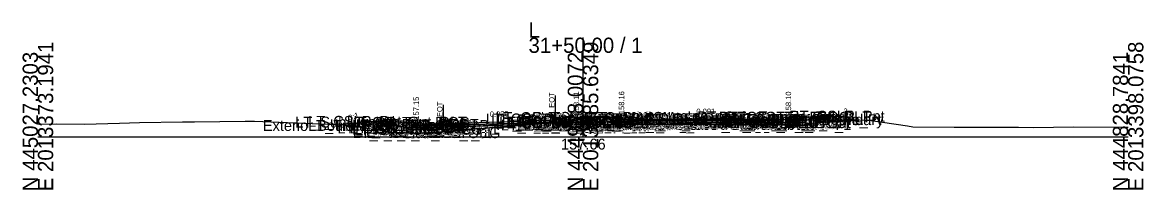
# Model space of a CAD drawing. Extents: x -26 to 4203, y -10 to 9526.
# Drawn here: x 1997.2 to 2202.8, y 1490.3 to 1521 of the extents above; entities that cross this region are included whole.
import ezdxf

# ---------------------------------------------------------------- set-up
doc = ezdxf.new("R2010")
doc.units = 0
for name, color, linetype in [('Default', 7, 'Continuous'), ('Exist CMT Pavement', 7, 'Continuous'), ('Exist Cross Section Cell', 7, 'Continuous'), ('Exist XS Center Line Elevation Label', 7, 'Continuous'), ('Exist XS Ground Line', 7, 'Continuous'), ('Prop CMT Conc Surface', 7, 'Continuous'), ('Prop CMT Concrete Structures', 7, 'Continuous'), ('Prop CMT Pvmt Course 1', 7, 'Continuous'), ('Prop CMT Pvmt Course 1 CG', 7, 'Continuous'), ('Prop CMT Pvmt Course 2', 7, 'Continuous'), ('Prop CMT Pvmt Course 2 Wedge', 7, 'Continuous'), ('Prop CMT Pvmt Course 3', 7, 'Continuous'), ('Prop CMT Pvmt Course 3 Wedge', 7, 'Continuous'), ('Prop CMT Pvmt Surface', 7, 'Continuous'), ('Prop CMT Slope Grass', 7, 'Continuous'), ('Prop CMT Subgrade Earthwork', 7, 'Continuous'), ('Prop XS Hydro Elevations', 7, 'Continuous'), ('Prop XS Label Text', 7, 'Continuous'), ('Prop XS SE Text', 7, 'Continuous'), ('Prop XS Side Slope Text', 7, 'Continuous'), ('Scratch_Level_0', 7, 'Continuous')]:
    doc.layers.add(name, color=color, linetype=linetype)

msp = doc.modelspace()

# ---------------------------------------------------------------- linework, layer by layer
at = {"layer": 'Exist CMT Pavement'}
for points in [[(2072.79, 1500.76), (2072.79, 1500.76), (2073.16, 1500.79), (2073.2, 1500.79), (2073.31, 1500.8), (2074.32, 1500.9), (2074.98, 1500.96), (2075.27, 1500.98), (2077.02, 1501.15), (2077.79, 1501.22), (2078.76, 1501.3), (2080.3, 1501.44), (2081.66, 1501.55), (2082.82, 1501.64), (2084.4, 1501.78), (2085.18, 1501.85), (2085.22, 1501.85), (2085.37, 1501.86), (2087.42, 1502.03), (2087.83, 1502.06), (2090.26, 1502.27), (2090.35, 1502.28), (2090.42, 1502.28), (2090.94, 1502.32), (2092.87, 1502.47), (2094.87, 1502.61), (2095.29, 1502.52), (2095.53, 1502.47), (2095.55, 1502.41), (2095.6, 1502.5), (2095.7, 1502.67), (2095.85, 1502.68), (2096.31, 1502.68), (2096.82, 1502.7), (2097.1, 1502.7), (2097.26, 1502.7), (2097.37, 1502.71), (2097.75, 1502.7), (2098.02, 1502.69)], [(2109.06, 1502.92), (2114.4, 1503.17), (2118.78, 1503.34), (2118.78, 1503.34)]]:
    msp.add_lwpolyline(points, dxfattribs=at)
at = {"layer": 'Exist Cross Section Cell'}
for p, q in [((2100, 1500), (2100, 1518.21)), ((2000, 1500), (2100, 1500)), ((2100, 1500), (2200, 1500))]:
    msp.add_line(p, q, dxfattribs=at)
at = {"layer": 'Exist XS Ground Line'}
msp.add_lwpolyline([(2000, 1502.32), (2003.45, 1502.38), (2008.54, 1502.33), (2014.98, 1502.52), (2018.62, 1502.6), (2026.5, 1502.76), (2028.7, 1502.77), (2038.03, 1502.86), (2038.78, 1502.87), (2039.75, 1502.87), (2056.34, 1502.2), (2063.13, 1501.14), (2065.9, 1500.64), (2070.12, 1500.74), (2072.79, 1500.76), (2073.31, 1500.8), (2074.32, 1500.9), (2075.27, 1500.98), (2077.02, 1501.15), (2077.79, 1501.22), (2078.76, 1501.3), (2080.3, 1501.44), (2081.66, 1501.55), (2082.82, 1501.64), (2084.4, 1501.78), (2085.22, 1501.85), (2087.42, 1502.03), (2087.83, 1502.06), (2090.42, 1502.28), (2090.94, 1502.32), (2092.87, 1502.47), (2094.87, 1502.61), (2095.53, 1502.47), (2095.55, 1502.41), (2095.7, 1502.67), (2096.31, 1502.68), (2097.37, 1502.71), (2097.75, 1502.7), (2099.49, 1502.65), (2100, 1502.66), (2106.54, 1502.84), (2108.33, 1502.89), (2114.4, 1503.17), (2118.78, 1503.34), (2120.05, 1503.33), (2120.4, 1503.33), (2121.06, 1503.49), (2127.58, 1503.3), (2144.59, 1503.12), (2145.9, 1503.13), (2149.68, 1503.15), (2151.79, 1503.08), (2152.45, 1503.04), (2159.55, 1501.99), (2160.51, 1501.83), (2168.07, 1501.75), (2179.89, 1501.78), (2182.67, 1501.73), (2189.97, 1501.83), (2199.37, 1501.79), (2200, 1501.79)], dxfattribs=at)
at = {"layer": 'Prop CMT Conc Surface'}
for points in [[(2109.06, 1503.16), (2107.06, 1503.16), (2107.06, 1503.32), (2106.31, 1503.57)], [(2137.68, 1503.1), (2137.68, 1503.6), (2138.18, 1503.6)], [(2142.18, 1503.69), (2147.18, 1503.79)], [(2064.9, 1502.74), (2059.9, 1502.84)], [(2069.4, 1502.15), (2069.4, 1502.65), (2068.9, 1502.65)], [(2071.4, 1502.29), (2069.4, 1502.15)], [(2098.02, 1503.09), (2098.77, 1503.11), (2098.77, 1503.28), (2099.53, 1503.53)], [(2135.68, 1503.18), (2137.68, 1503.1)]]:
    msp.add_lwpolyline(points, dxfattribs=at)
at = {"layer": 'Prop CMT Concrete Structures'}
for points in [[(2109.06, 1503.16), (2107.06, 1503.16), (2107.06, 1503.32), (2106.31, 1503.57)], [(2106.31, 1503.57), (2106.31, 1502.57)], [(2135.68, 1503.18), (2137.68, 1503.1), (2137.68, 1503.6), (2138.18, 1503.6)], [(2138.18, 1503.6), (2138.18, 1502.6), (2135.68, 1502.6)], [(2147.18, 1503.79), (2142.18, 1503.69)], [(2142.18, 1503.69), (2142.18, 1503.36)], [(2147.18, 1503.46), (2147.18, 1503.79)], [(2059.9, 1502.51), (2059.9, 1502.84)], [(2059.9, 1502.84), (2064.9, 1502.74)], [(2064.9, 1502.41), (2059.9, 1502.51)], [(2064.9, 1502.74), (2064.9, 1502.41)], [(2071.4, 1502.29), (2069.4, 1502.15), (2069.4, 1502.65), (2068.9, 1502.65)], [(2068.9, 1502.65), (2068.9, 1501.63), (2071.4, 1501.71)], [(2071.4, 1501.71), (2071.4, 1502.29)], [(2098.02, 1503.09), (2098.77, 1503.11), (2098.77, 1503.28), (2099.53, 1503.53)], [(2098.02, 1502.51), (2098.02, 1503.09)], [(2099.53, 1502.55), (2098.02, 1502.51)], [(2099.53, 1503.53), (2099.53, 1502.55)], [(2106.31, 1502.57), (2109.06, 1502.58)], [(2109.06, 1502.58), (2109.06, 1503.16)], [(2135.68, 1502.6), (2135.68, 1503.18)], [(2142.18, 1503.36), (2147.18, 1503.46)]]:
    msp.add_lwpolyline(points, dxfattribs=at)
at = {"layer": 'Prop CMT Pvmt Course 1'}
for points in [[(2098.02, 1503.09), (2071.4, 1502.29)], [(2071.4, 1502.04), (2072.79, 1502.08), (2098.02, 1502.84)], [(2071.4, 1502.29), (2071.4, 1502.04)], [(2098.02, 1502.84), (2098.02, 1503.09)], [(2098.02, 1502.84), (2098.02, 1502.84)], [(2109.06, 1503.16), (2135.68, 1503.18)], [(2109.06, 1502.91), (2109.06, 1503.16)], [(2135.68, 1502.93), (2118.78, 1502.92), (2109.06, 1502.91)], [(2109.06, 1502.91), (2109.06, 1502.91)], [(2135.68, 1503.18), (2135.68, 1502.93)]]:
    msp.add_lwpolyline(points, dxfattribs=at)
at = {"layer": 'Prop CMT Pvmt Course 1 CG'}
for points in [[(2071.4, 1501.71), (2068.4, 1501.62), (2068.06, 1501.28)], [(2071.4, 1501.38), (2071.4, 1501.71)], [(2094.87, 1502.08), (2094.87, 1502.61)], [(2100.35, 1502.25), (2094.87, 1502.08)], [(2098.02, 1502.51), (2100.03, 1502.57), (2100.35, 1502.25)], [(2109.06, 1502.58), (2105.81, 1502.57), (2105.48, 1502.24)], [(2105.48, 1502.24), (2109.06, 1502.24)], [(2135.68, 1502.6), (2138.68, 1502.6), (2139.02, 1502.27)], [(2135.68, 1502.26), (2135.68, 1502.6)], [(2139.02, 1502.27), (2135.68, 1502.26)], [(2068.06, 1501.28), (2071.4, 1501.38)]]:
    msp.add_lwpolyline(points, dxfattribs=at)
at = {"layer": 'Prop CMT Pvmt Course 2'}
for points in [[(2072.79, 1502.08), (2071.4, 1502.04)], [(2071.4, 1502.04), (2071.4, 1501.71)], [(2071.4, 1501.71), (2072.79, 1501.75)], [(2074.32, 1501.8), (2074.32, 1502.13)], [(2098.02, 1502.84), (2098.02, 1502.84)], [(2109.06, 1502.91), (2135.68, 1502.93)], [(2109.06, 1502.91), (2109.06, 1502.91)], [(2135.68, 1502.6), (2118.78, 1502.58)], [(2135.68, 1502.93), (2135.68, 1502.6)]]:
    msp.add_lwpolyline(points, dxfattribs=at)
for points in [[(2098.02, 1502.84), (2098.02, 1502.51), (2098.02, 1502.51)], [(2109.06, 1502.91), (2109.06, 1502.58), (2109.06, 1502.58)]]:
    msp.add_lwpolyline(points, close=True, dxfattribs=at)
at = {"layer": 'Prop CMT Pvmt Course 2 Wedge'}
for points in [[(2072.79, 1502.08), (2072.79, 1502.08), (2073.16, 1502.1), (2073.2, 1502.1), (2073.31, 1502.1), (2074.32, 1502.13), (2074.98, 1502.15), (2075.27, 1502.16), (2077.02, 1502.21), (2077.79, 1502.23), (2078.76, 1502.26), (2080.3, 1502.31), (2081.66, 1502.35), (2082.82, 1502.39), (2084.4, 1502.43), (2085.18, 1502.46), (2085.22, 1502.46), (2085.37, 1502.46), (2087.42, 1502.52), (2087.83, 1502.54), (2090.26, 1502.61), (2090.35, 1502.61), (2090.42, 1502.61), (2090.94, 1502.63), (2092.87, 1502.69), (2094.87, 1502.75), (2095.31, 1502.76), (2095.53, 1502.77), (2095.55, 1502.77), (2095.63, 1502.77), (2095.7, 1502.77), (2095.85, 1502.78), (2096.31, 1502.79), (2096.82, 1502.81), (2097.1, 1502.81), (2097.26, 1502.82), (2097.37, 1502.82), (2097.75, 1502.83), (2098.02, 1502.84)], [(2098.02, 1502.69), (2097.75, 1502.7), (2097.37, 1502.71), (2097.26, 1502.7), (2097.1, 1502.7), (2096.82, 1502.7), (2096.31, 1502.68), (2095.85, 1502.68), (2095.7, 1502.67), (2095.6, 1502.5), (2095.57, 1502.44), (2095.55, 1502.41), (2095.54, 1502.43), (2095.53, 1502.47), (2095.29, 1502.52), (2094.87, 1502.61), (2092.87, 1502.47), (2090.94, 1502.32), (2090.42, 1502.28), (2090.35, 1502.28), (2090.33, 1502.28), (2090.26, 1502.27), (2087.83, 1502.2), (2087.42, 1502.19), (2085.37, 1502.13), (2085.22, 1502.12), (2085.18, 1502.12), (2084.4, 1502.1), (2082.82, 1502.05), (2081.66, 1502.02), (2080.3, 1501.98), (2078.76, 1501.93), (2077.79, 1501.9), (2077.02, 1501.88), (2075.27, 1501.83), (2074.98, 1501.82), (2074.32, 1501.8), (2073.31, 1501.77), (2073.2, 1501.76), (2073.16, 1501.76), (2072.79, 1501.75), (2072.79, 1501.75)], [(2074.32, 1501.8), (2074.32, 1502.13)], [(2098.02, 1502.84), (2098.02, 1502.69)]]:
    msp.add_lwpolyline(points, dxfattribs=at)
at = {"layer": 'Prop CMT Pvmt Course 3'}
for points in [[(2072.79, 1501.75), (2071.4, 1501.71)], [(2071.4, 1501.71), (2071.4, 1501.38)], [(2074.32, 1501.46), (2074.32, 1501.8)], [(2098.02, 1502.51), (2098.02, 1502.51), (2098.02, 1502.17), (2098.02, 1502.17)], [(2098.02, 1502.17), (2098.02, 1502.51)], [(2109.06, 1502.58), (2135.68, 1502.6)], [(2135.68, 1502.26), (2109.06, 1502.24)], [(2135.68, 1502.6), (2135.68, 1502.26)], [(2071.4, 1501.38), (2074.32, 1501.46)]]:
    msp.add_lwpolyline(points, dxfattribs=at)
at = {"layer": 'Prop CMT Pvmt Course 3 Wedge'}
for points in [[(2072.79, 1501.75), (2072.79, 1501.75), (2073.16, 1501.76), (2073.2, 1501.76), (2073.31, 1501.77), (2074.32, 1501.8), (2074.98, 1501.82), (2075.27, 1501.83), (2077.02, 1501.88), (2077.79, 1501.9), (2078.76, 1501.93), (2080.3, 1501.98), (2081.66, 1502.02), (2082.82, 1502.05), (2084.4, 1502.1), (2085.18, 1502.12), (2085.22, 1502.12), (2085.37, 1502.13), (2087.42, 1502.19), (2087.83, 1502.2), (2090.26, 1502.28), (2090.33, 1502.28)], [(2090.33, 1502.28), (2090.26, 1502.27), (2087.83, 1502.06), (2087.42, 1502.03), (2085.37, 1501.86), (2085.22, 1501.85), (2085.18, 1501.85), (2084.4, 1501.78), (2082.82, 1501.64), (2081.66, 1501.55), (2080.3, 1501.44), (2078.76, 1501.3), (2077.79, 1501.22), (2077.02, 1501.15), (2075.27, 1500.98), (2074.98, 1500.96), (2074.32, 1500.9), (2073.31, 1500.8), (2073.2, 1500.79), (2073.16, 1500.79), (2072.79, 1500.76), (2072.79, 1500.76)], [(2074.32, 1500.9), (2074.32, 1501.8)], [(2095.57, 1502.44), (2095.55, 1502.41), (2095.54, 1502.43)], [(2095.54, 1502.43), (2095.55, 1502.41)], [(2095.55, 1502.41), (2095.57, 1502.44)]]:
    msp.add_lwpolyline(points, dxfattribs=at)
at = {"layer": 'Prop CMT Pvmt Surface'}
for points in [[(2098.02, 1503.09), (2071.4, 1502.29)], [(2109.06, 1503.16), (2135.68, 1503.18)]]:
    msp.add_lwpolyline(points, dxfattribs=at)
at = {"layer": 'Prop CMT Slope Grass'}
for points in [[(2099.53, 1503.53), (2106.31, 1503.57)], [(2138.18, 1503.6), (2147.68, 1503.79)], [(2147.68, 1503.79), (2149.6, 1503.15)], [(2059.4, 1502.84), (2057.12, 1502.08)], [(2068.9, 1502.65), (2059.4, 1502.84)]]:
    msp.add_lwpolyline(points, dxfattribs=at)
at = {"layer": 'Prop CMT Subgrade Earthwork'}
for points in [[(2135.68, 1502.26), (2139.02, 1502.27), (2140.39, 1503.65)], [(2071.4, 1501.38), (2068.06, 1501.28), (2066.64, 1502.7)], [(2094.87, 1502.08), (2094.87, 1502.61)], [(2100.35, 1502.25), (2094.87, 1502.08)], [(2098.02, 1502.17), (2098.02, 1502.17)], [(2098.02, 1502.17), (2098.02, 1502.17)], [(2100.35, 1502.25), (2105.48, 1502.24)], [(2105.48, 1502.24), (2109.06, 1502.24)], [(2109.06, 1502.24), (2135.68, 1502.26)], [(2109.06, 1502.24), (2109.06, 1502.24)], [(2109.06, 1502.24), (2109.06, 1502.24)], [(2135.68, 1502.26), (2135.68, 1502.26)], [(2074.32, 1501.46), (2071.4, 1501.38)], [(2071.4, 1501.38), (2071.4, 1501.38)], [(2074.32, 1501.46), (2074.32, 1500.9)]]:
    msp.add_lwpolyline(points, dxfattribs=at)
at = {"layer": 'Prop XS Label Text'}
for p, q in [((2074.32, 1505.9), (2074.32, 1500.9)), ((2094.87, 1507.61), (2094.87, 1502.61))]:
    msp.add_line(p, q, dxfattribs=at)

# ---------------------------------------------------------------- texts
at = {"layer": 'Default'}
msp.add_text('-', height=0.0001, dxfattribs=at).set_placement((2000, 1500))
at = {"layer": 'Exist Cross Section Cell'}
for s, p in [('L', (2090, 1518.21)), ('31+50.00 / 1', (2090, 1515.41))]:
    msp.add_text(s, height=2.8, dxfattribs=at).set_placement(p)
for s, p in [('E 2013373.1941', (2002.8, 1490)), ('E 2013385.6349', (2102.8, 1490)), ('E 2013398.0758', (2202.8, 1490)), ('N 445027.2303', (2000, 1490)), ('N 444928.0072', (2100, 1490)), ('N 444828.7841', (2200, 1490))]:
    msp.add_text(s, height=2.8, rotation=90, dxfattribs=at).set_placement(p)
at = {"layer": 'Exist XS Center Line Elevation Label'}
msp.add_text('157.66', height=2, dxfattribs=at).set_placement((2095.97, 1497.66))
at = {"layer": 'Prop XS Hydro Elevations'}
for s, p in [('158.11', (2099.27, 1504.11)), ('158.16', (2107.56, 1504.16)), ('158.10', (2138.18, 1504.1)), ('157.15', (2069.9, 1503.15))]:
    msp.add_text(s, height=1, rotation=90, dxfattribs=at).set_placement(p)
at = {"layer": 'Prop XS Label Text'}
for p in [(2094.77, 1503.64), (2074.22, 1501.93)]:
    msp.add_text('E. EOT', height=1, rotation=90, dxfattribs=at).set_placement(p)
at = {"layer": 'Prop XS SE Text'}
for s, rotation, p in [('0.030', 1.7173, (2082.93, 1503.64)), ('0.001', 0.0474, (2120.8, 1504.17))]:
    msp.add_text(s, height=1, rotation=rotation, dxfattribs=at).set_placement(p)
at = {"layer": 'Prop XS Side Slope Text'}
for rotation, p in [(18.4349, (2057.16, 1502.97)), (341.5651, (2147.57, 1504.35))]:
    msp.add_text('3:1', height=1, rotation=rotation, dxfattribs=at).set_placement(p)
at = {"layer": 'Scratch_Level_0'}
for s, p in [('LT_Sub_Trench_Out_DLT', (2047.21, 1501.7)), ('LT_CSLP_Pnt', (2049.58, 1501.84)), ('LT_CG_Top_Face', (2056.66, 1501.65)), ('LT_CG_Top_BOC', (2057.19, 1501.65)), ('LT_CG_Top_Face_Med', (2082.14, 1502.28)), ('LT_CG_Top_Gut_Med', (2083.12, 1502.11)), ('LT_CG_Top_BOC_Med', (2083.92, 1502.53)), ('LT_CG_Bot_BOC_Med', (2083.96, 1501.55)), ('LT_CG_Bot_IE_Med', (2084.08, 1501.51)), ('LT_PV_Sub_Tie_In', (2084.59, 1501.69)), ('LT_PV_IEEOP_EG', (2086.21, 1501.69)), ('LT_PV2_IEEOP', (2087.97, 1501.84)), ('LT_PV3_IEEOP', (2087.97, 1501.51)), ('LT_CG1_Shelf_In', (2088.2, 1501.57)), ('LT_PV2_PGL', (2089.23, 1501.84)), ('LT_PV3_PGL', (2089.23, 1501.51)), ('LT_PV1_PGL', (2089.8, 1502.09)), ('RT_CG_Top_BOC_Med', (2090.66, 1502.57)), ('RT_CG_Bot BOC In', (2092.15, 1501.57)), ('RT_CG_Top_BOC In', (2092.28, 1502.57)), ('RT_CG_Top FOC In', (2092.92, 1502.32)), ('RT_CG_Top_Gut In', (2092.95, 1502.16)), ('RT_CG1_Shelf_In', (2093.94, 1501.57)), ('RT_CG_Bot_IE_Med', (2095.08, 1501.58)), ('RT_PV_Sub_Tie_In', (2095.57, 1501.92)), ('RT_PV_IEEOP_EG', (2097.2, 1501.92)), ('RT_PV2_IEEOP', (2098.97, 1501.91)), ('RT_PV3_IEEOP', (2098.97, 1501.58)), ('RT_PV2_PGL', (2100.23, 1501.91)), ('RT_PV3_PGL', (2100.23, 1501.58)), ('RT_PV1_PGL', (2100.79, 1502.16)), ('RT_PV_Sub_Tie_Out', (2103.7, 1502.34)), ('RT_PV_OEEOP_EG', (2106.28, 1502.34)), ('RT_PV2_OEEOP', (2108.04, 1501.92)), ('RT_PV3_OEEOP', (2108.04, 1501.58)), ('31+50.00_0', (2111.74, 1502.33)), ('RT_Sub_Trench_Out_DLT', (2120.91, 1502.65)), ('RT_CG_Top_Face', (2124.9, 1502.6)), ('RT_CG1_Shelf_Out', (2125.19, 1501.6)), ('RT_CG_Bot_IE', (2125.55, 1501.6)), ('31+50.00_0', (2125.73, 1502.21)), ('RT_PV2_OEOT', (2125.81, 1501.93)), ('RT_PV3_OEOT', (2125.81, 1501.6)), ('RT_CG_Top_Gut', (2125.87, 1502.1)), ('RT_PV1_OEOT', (2126.38, 1502.18)), ('RT_CG_Top_BOC', (2126.42, 1502.6)), ('RT_CG_Bot_BOC', (2126.45, 1501.6)), ('Exterior Boundary', (2133.74, 1502.15)), ('RT_CSLP_Pnt', (2137.81, 1502.79)), ('RT_Tie_Pt', (2141.99, 1502.15)), ('Exterior Boundary', (2041.26, 1501.08)), ('LT_Tie_Pt', (2049.56, 1501.08)), ('LT_CG1_Shelf_Out', (2054.96, 1500.62)), ('LT_CG_Bot_BOC', (2057.22, 1500.63)), ('LT_Sub_OEOT_CG_1', (2057.63, 1500.38)), ('LT_CG_Top_Gut', (2057.64, 1501.15)), ('LT_PV_Sub_Tie_Out', (2057.74, 1499.76)), ('LT_Sub_OEOP', (2058.17, 1500.28)), ('LT_PV_OEEOP_EG', (2060.33, 1499.76)), ('LT_CG_Bot_IE', (2061.32, 1500.71)), ('LT_Sub_OEOT', (2061.48, 1500.38)), ('LT_PV2_OEOT', (2061.58, 1501.04)), ('LT_PV3_OEOT', (2061.58, 1500.71)), ('LT_Sub_OEEOP', (2062, 1500.42)), ('LT_PV2_OEEOP', (2062.1, 1501.08)), ('LT_PV3_OEEOP', (2062.1, 1500.75)), ('LT_PV1_OEOT', (2062.15, 1501.29)), ('LT_Sub_IEOT_CG_1', (2084.89, 1501.17)), ('LT_Sub_IEEOP', (2087.88, 1501.17)), ('LT_Sub_PGL', (2089.14, 1501.17)), ('LT_Sub_IEOP', (2091.11, 1501.25)), ('RT_Sub_IEOT_CG_1', (2095.88, 1501.24)), ('RT_Sub_IEOP', (2096.19, 1501.24)), ('RT_Sub_IEEOP', (2098.87, 1501.24)), ('RT_Sub_PGL', (2100.13, 1501.24)), ('RT_Sub_OEEOP', (2107.95, 1501.25)), ('RT_Sub_OEOT_CG_1', (2121.86, 1501.26)), ('RT_Sub_OEOT', (2125.71, 1501.26)), ('RT_Sub_OEOP', (2129.08, 1501.27))]:
    msp.add_text(s, height=2, dxfattribs=at).set_placement(p)

doc.saveas('drawing.dxf')
